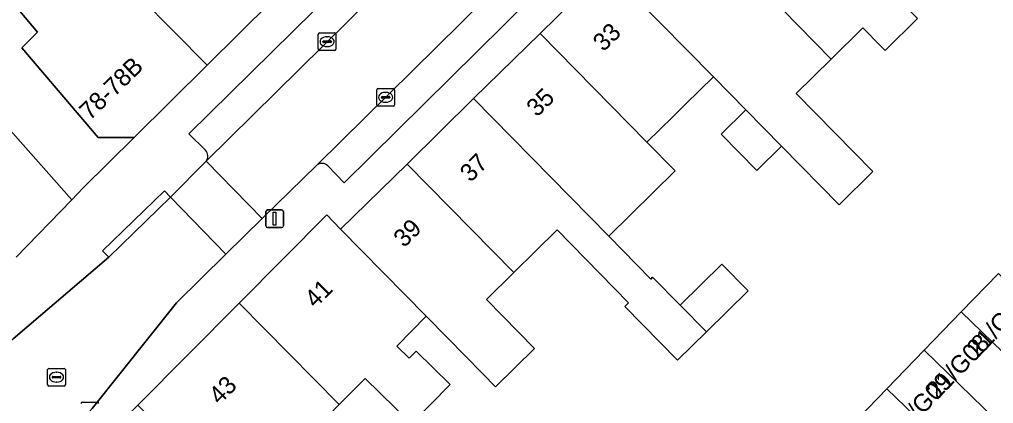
# Model space of a CAD drawing. Extents: x 161771 to 163125, y 382475 to 383179.
# Drawn here: x 162062.6 to 162117.7, y 382823.2 to 382844.8 of the extents above; entities that cross this region are included whole.
import ezdxf

# ---------------------------------------------------------------- set-up
doc = ezdxf.new("R2010")
doc.units = 0
for name, color, linetype in [('IMGEO_Erf', 7, 'Continuous'), ('IMGEO_Kolk', 7, 'Continuous'), ('IMGEO_Lichtmast', 7, 'Continuous'), ('IMGEO_Pand', 7, 'Continuous'), ('IMGEO_Pand_nummerreeks', 7, 'Continuous'), ('IMGEO_Parkeervlak_open', 7, 'Continuous'), ('IMGEO_Rijbaan_lokaal_open', 7, 'Continuous'), ('IMGEO_Rioolput', 7, 'Continuous'), ('IMGEO_Voetpad_open', 7, 'Continuous')]:
    doc.layers.add(name, color=color, linetype=linetype)

msp = doc.modelspace()

# ---------------------------------------------------------------- linework, layer by layer
at = {"layer": 'IMGEO_Erf'}
for points in [[(162113.38, 382844.885), (162111.547, 382843.082), (162111.318, 382843.315), (162110.293, 382844.357), (162108.504, 382842.598), (162106.524, 382840.651), (162110.855, 382836.245), (162108.951, 382834.372), (162105.702, 382837.677), (162104.308, 382836.306), (162102.292, 382838.357), (162103.687, 382839.728), (162101.847, 382841.6), (162100.269, 382840.049), (162099.555, 382839.347), (162098.093, 382837.91), (162099.692, 382836.284), (162095.938, 382832.594), (162098.309, 382830.181), (162098.415, 382830.285), (162099.965, 382828.709), (162102.324, 382831.028), (162103.811, 382829.516), (162101.452, 382827.196), (162099.825, 382825.597), (162096.841, 382828.632), (162097.058, 382828.845), (162093.023, 382832.951), (162090.572, 382830.541), (162089.027, 382829.023), (162091.74, 382826.264), (162089.539, 382824.1), (162088.822, 382824.829), (162086.826, 382826.859), (162085.616, 382828.08), (162083.958, 382826.393), (162084.656, 382825.708), (162085.051, 382826.11), (162086.976, 382824.219), (162084.793, 382821.995), (162083.005, 382823.751), (162082.17, 382824.571), (162080.711, 382823.085)], [(162062.458, 382831.409), (162065.602, 382834.655), (162057.62, 382843.655)], [(162109.547, 382821.814), (162111.646, 382823.985), (162113.746, 382826.157), (162115.845, 382828.328), (162117.944, 382830.5)]]:
    msp.add_lwpolyline(points, dxfattribs=at)
at = {"layer": 'IMGEO_Kolk'}
for p, q in [((162079.602, 382844.084), (162080.454, 382844.084)), ((162079.527, 382843.158), (162079.527, 382844.01)), ((162079.786, 382843.578), (162079.786, 382843.59)), ((162080.224, 382843.541), (162079.826, 382843.541)), ((162079.829, 382843.627), (162080.227, 382843.627)), ((162080.015, 382843.864), (162080.04, 382843.864)), ((162080.27, 382843.59), (162080.27, 382843.578)), ((162080.528, 382844.01), (162080.528, 382843.158)), ((162080.454, 382843.084), (162079.602, 382843.084)), ((162080.038, 382843.304), (162080.013, 382843.304)), ((162082.833, 382840.017), (162082.833, 382840.869)), ((162082.908, 382840.943), (162083.76, 382840.943)), ((162083.834, 382840.869), (162083.834, 382840.017)), ((162083.092, 382840.437), (162083.092, 382840.449)), ((162083.53, 382840.4), (162083.132, 382840.4)), ((162083.135, 382840.486), (162083.533, 382840.486)), ((162083.321, 382840.723), (162083.346, 382840.723)), ((162083.576, 382840.449), (162083.576, 382840.437)), ((162083.76, 382839.943), (162082.908, 382839.943)), ((162083.344, 382840.163), (162083.319, 382840.163)), ((162066.196, 382823.224), (162067.048, 382823.224))]:
    msp.add_line(p, q, dxfattribs=at)
for points in [[(162079.602, 382844.084), (162080.454, 382844.084)], [(162079.527, 382843.158), (162079.527, 382844.01)], [(162080.528, 382844.01), (162080.528, 382843.158)], [(162080.454, 382843.084), (162079.602, 382843.084)], [(162082.833, 382840.017), (162082.833, 382840.869)], [(162082.908, 382840.943), (162083.76, 382840.943)], [(162083.834, 382840.869), (162083.834, 382840.017)], [(162083.76, 382839.943), (162082.908, 382839.943)], [(162066.196, 382823.224), (162067.048, 382823.224)]]:
    msp.add_lwpolyline(points, dxfattribs=at)
for centre, radius, start, end in [((162079.604, 382844.008), 0.0765, 91.552, 178.448), ((162079.604, 382844.008), 0.0765, 91.552, 178.448), ((162080.452, 382844.008), 0.0765, 1.552, 88.448), ((162080.452, 382844.008), 0.0765, 1.552, 88.448), ((162079.826, 382843.587), 0.0403, 85.8775, 175.7526), ((162079.823, 382843.577), 0.0366, 178.938, 274.7102), ((162080.227, 382843.584), 0.043, 264.8664, 352.4533), ((162080.231, 382843.589), 0.0386, 1.7309, 96.639), ((162079.604, 382843.16), 0.0765, 181.552, 268.448), ((162079.604, 382843.16), 0.0765, 181.552, 268.448), ((162080.452, 382843.16), 0.0765, 271.552, 358.448), ((162080.452, 382843.16), 0.0765, 271.552, 358.448), ((162082.91, 382840.867), 0.0765, 91.552, 178.448), ((162082.91, 382840.867), 0.0765, 91.552, 178.448), ((162083.758, 382840.867), 0.0765, 1.552, 88.448), ((162083.758, 382840.867), 0.0765, 1.552, 88.448), ((162083.132, 382840.446), 0.0403, 85.8775, 175.7526), ((162083.129, 382840.436), 0.0366, 178.938, 274.7102), ((162083.533, 382840.443), 0.043, 264.8664, 352.4533), ((162083.537, 382840.448), 0.0386, 1.7309, 96.639), ((162082.91, 382840.019), 0.0765, 181.552, 268.448), ((162082.91, 382840.019), 0.0765, 181.552, 268.448), ((162083.758, 382840.019), 0.0765, 271.552, 358.448), ((162083.758, 382840.019), 0.0765, 271.552, 358.448), ((162066.198, 382823.148), 0.0765, 91.552, 178.448), ((162066.198, 382823.148), 0.0765, 91.552, 178.448), ((162067.046, 382823.148), 0.0765, 1.552, 88.448), ((162067.046, 382823.148), 0.0765, 1.552, 88.448)]:
    msp.add_arc(centre, radius, start, end, dxfattribs=at)
for centre, major_axis, ratio, start_param, end_param in [((162080.014, 382843.584), (-0.387, 0.002), 0.722429, 4.712389, 7.853982), ((162080.039, 382843.584), (-0.39, 0.002), 0.717154, 1.570796, 4.712389), ((162083.32, 382840.443), (-0.387, 0.002), 0.722429, 4.712389, 7.853982), ((162083.345, 382840.443), (-0.39, 0.002), 0.717154, 1.570796, 4.712389)]:
    msp.add_ellipse(centre, major_axis=major_axis, ratio=ratio, start_param=start_param, end_param=end_param, dxfattribs=at)
at = {"layer": 'IMGEO_Lichtmast'}
for p, q in [((162076.566, 382833.188), (162076.566, 382833.988)), ((162076.566, 382833.988), (162076.566, 382833.188)), ((162076.666, 382834.088), (162077.456, 382834.088)), ((162077.456, 382834.088), (162076.666, 382834.088)), ((162077.556, 382833.988), (162077.556, 382833.188)), ((162077.556, 382833.188), (162077.556, 382833.988)), ((162077.456, 382833.088), (162076.666, 382833.088)), ((162076.666, 382833.088), (162077.456, 382833.088))]:
    msp.add_line(p, q, dxfattribs=at)
msp.add_lwpolyline([(162076.986, 382833.963), (162077.136, 382833.963), (162077.136, 382833.213), (162076.986, 382833.213), (162076.986, 382833.963)], dxfattribs=at)
for centre, start, end in [((162076.666, 382833.988), 90, 180), ((162076.666, 382833.988), 90, 180), ((162077.456, 382833.988), 0, 90), ((162077.456, 382833.988), 360, 90), ((162076.666, 382833.188), 180, 270), ((162076.666, 382833.188), 180, 270), ((162077.456, 382833.188), 270, 0), ((162077.456, 382833.188), 270, 0)]:
    msp.add_arc(centre, 0.1, start, end, dxfattribs=at)
at = {"layer": 'IMGEO_Pand'}
for points in [[(162065.515, 382857.305), (162065.398, 382857.189), (162063.247, 382855.061), (162064.598, 382853.695), (162068.923, 382849.322), (162067.582, 382847.995), (162073.253, 382842.261), (162076.859, 382845.833)], [(162109.387, 382848.947), (162103.319, 382855.121), (162099.563, 382851.432), (162105.593, 382845.298), (162105.724, 382845.426), (162108.504, 382842.598), (162110.293, 382844.357), (162111.318, 382843.315), (162111.547, 382843.082), (162113.38, 382844.885), (162111.383, 382846.916)], [(162067.582, 382847.995), (162066.501, 382846.927), (162061.338, 382852.148), (162059.301, 382850.566), (162058.654, 382850.064), (162063.668, 382844.124), (162062.776, 382843.242), (162067.09, 382838.181), (162069.123, 382838.17), (162073.253, 382842.261)], [(162099.563, 382851.432), (162095.808, 382847.744), (162101.847, 382841.6), (162103.687, 382839.728), (162105.702, 382837.677), (162108.951, 382834.372), (162110.855, 382836.245), (162106.524, 382840.651), (162108.504, 382842.598), (162105.724, 382845.426), (162105.593, 382845.298)], [(162095.808, 382847.744), (162092.053, 382844.055), (162098.093, 382837.91), (162099.555, 382839.347), (162100.269, 382840.049), (162101.847, 382841.6)], [(162092.053, 382844.055), (162088.298, 382840.366), (162095.938, 382832.594), (162099.692, 382836.284), (162098.093, 382837.91)], [(162095.938, 382832.594), (162088.298, 382840.366), (162084.542, 382836.676), (162090.572, 382830.541), (162093.023, 382832.951), (162097.058, 382828.845), (162096.841, 382828.632), (162099.825, 382825.597), (162101.452, 382827.196), (162099.965, 382828.709), (162098.415, 382830.285), (162098.309, 382830.181)], [(162103.687, 382839.728), (162102.292, 382838.357), (162104.308, 382836.306), (162105.702, 382837.677)], [(162085.616, 382828.08), (162086.826, 382826.859), (162088.822, 382824.829), (162089.539, 382824.1), (162091.74, 382826.264), (162089.027, 382829.023), (162090.572, 382830.541), (162084.542, 382836.676), (162080.789, 382832.99)], [(162080.711, 382823.085), (162082.17, 382824.571), (162083.005, 382823.751), (162084.793, 382821.995), (162086.976, 382824.219), (162085.051, 382826.11), (162084.656, 382825.708), (162083.958, 382826.393), (162085.616, 382828.08), (162080.789, 382832.99), (162080.004, 382833.8), (162075.068, 382828.825)], [(162099.965, 382828.709), (162101.452, 382827.196), (162103.811, 382829.516), (162102.324, 382831.028)], [(162117.944, 382830.5), (162115.845, 382828.328), (162120.542, 382823.787), (162121.84, 382825.129), (162122.642, 382825.958)], [(162079.484, 382821.835), (162080.711, 382823.085), (162075.068, 382828.825), (162069.342, 382823.052), (162075.127, 382817.372), (162078.832, 382813.734), (162078.981, 382813.886), (162075.266, 382817.535), (162077.268, 382819.574), (162079.834, 382817.054), (162082.051, 382819.313)], [(162115.845, 382828.328), (162113.746, 382826.157), (162118.443, 382821.615), (162120.542, 382823.787)], [(162113.746, 382826.157), (162111.646, 382823.985), (162116.344, 382819.444), (162118.443, 382821.615)], [(162111.646, 382823.985), (162109.547, 382821.814), (162114.244, 382817.272), (162116.344, 382819.444)]]:
    msp.add_lwpolyline(points, close=True, dxfattribs=at)
at = {"layer": 'IMGEO_Parkeervlak_open'}
for points in [[(162115.73, 382880.726), (162113.309, 382878.734), (162111.818, 382877.391), (162110.38, 382876.039), (162100.696, 382866.43), (162095.716, 382861.519), (162072.223, 382838.379), (162073.15, 382837.45)], [(162073.189, 382836.841), (162111.483, 382874.584)], [(162114.584, 382871.275), (162079.466, 382836.63)], [(162080.061, 382836.564), (162080.997, 382835.618), (162100.531, 382854.92), (162099.483, 382855.942), (162102.502, 382858.953), (162103.577, 382857.891), (162115.52, 382869.741), (162114.637, 382870.659)]]:
    msp.add_lwpolyline(points, dxfattribs=at)
for centre, radius, start, end in [((162072.841, 382837.124), 0.449, 320.8126, 46.5157), ((162079.727, 382836.27), 0.445, 41.4113, 125.9295)]:
    msp.add_arc(centre, radius, start, end, dxfattribs=at)
at = {"layer": 'IMGEO_Rijbaan_lokaal_open'}
msp.add_lwpolyline([(162111.483, 382874.584), (162073.189, 382836.841), (162076.363, 382833.597), (162079.466, 382836.63), (162114.584, 382871.275), (162115.399, 382872.051), (162118.138, 382874.552), (162123.306, 382878.903), (162125.393, 382880.431), (162135.365, 382887.723), (162132.776, 382891.432), (162121.927, 382883.49)], dxfattribs=at)
for points in [[(162058.654, 382850.064), (162059.301, 382850.566), (162058.578, 382851.531), (162059.352, 382852.078), (162059.305, 382852.135), (162058.342, 382853.296), (162054.992, 382857.335), (162054.411, 382858.09), (162052.063, 382856.285), (162049.31, 382859.864), (162046.448, 382857.555), (162049.956, 382853.511), (162057.62, 382843.655), (162065.602, 382834.655), (162066.249, 382835.323), (162069.123, 382838.17), (162067.09, 382838.181), (162062.776, 382843.242), (162063.668, 382844.124)], [(162073.189, 382836.841), (162071.188, 382834.811), (162074.309, 382831.578), (162076.363, 382833.597)], [(162050.138, 382804.936), (162052.396, 382807.356), (162053.317, 382808.296), (162066.601, 382822.699), (162066.75, 382822.87), (162071.513, 382828.84), (162074.309, 382831.578), (162071.188, 382834.811), (162067.689, 382831.412), (162062.286, 382826.805), (162061.907, 382826.409), (162026.538, 382788.136), (162025.06, 382786.542), (162017.123, 382778.034), (162016.666, 382777.602), (162020.985, 382773.585), (162021.432, 382774.044), (162025.583, 382778.478), (162031.126, 382784.345), (162032.929, 382786.229), (162035.793, 382789.231), (162043.321, 382797.573), (162047.591, 382802.152)]]:
    msp.add_lwpolyline(points, close=True, dxfattribs=at)
at = {"layer": 'IMGEO_Rioolput'}
for p, q in [((162064.239, 382824.21), (162064.239, 382825.062)), ((162064.314, 382825.136), (162065.166, 382825.136)), ((162064.727, 382824.916), (162064.752, 382824.916)), ((162065.24, 382825.062), (162065.24, 382824.21)), ((162064.498, 382824.63), (162064.498, 382824.642)), ((162064.936, 382824.593), (162064.538, 382824.593)), ((162064.541, 382824.679), (162064.939, 382824.679)), ((162064.75, 382824.356), (162064.725, 382824.356)), ((162064.982, 382824.642), (162064.982, 382824.63)), ((162065.166, 382824.136), (162064.314, 382824.136))]:
    msp.add_line(p, q, dxfattribs=at)
for points in [[(162064.239, 382824.21), (162064.239, 382825.062)], [(162064.314, 382825.136), (162065.166, 382825.136)], [(162065.24, 382825.062), (162065.24, 382824.21)], [(162065.166, 382824.136), (162064.314, 382824.136)]]:
    msp.add_lwpolyline(points, dxfattribs=at)
for centre, radius, start, end in [((162064.316, 382825.06), 0.0765, 91.552, 178.448), ((162064.316, 382825.06), 0.0765, 91.552, 178.448), ((162065.164, 382825.06), 0.0765, 1.552, 88.448), ((162065.164, 382825.06), 0.0765, 1.552, 88.448), ((162064.538, 382824.639), 0.0403, 85.8775, 175.7526), ((162064.535, 382824.629), 0.0366, 178.938, 274.7102), ((162064.939, 382824.636), 0.043, 264.8664, 352.4533), ((162064.943, 382824.641), 0.0386, 1.7309, 96.639), ((162064.316, 382824.212), 0.0765, 181.552, 268.448), ((162064.316, 382824.212), 0.0765, 181.552, 268.448), ((162065.164, 382824.212), 0.0765, 271.552, 358.448), ((162065.164, 382824.212), 0.0765, 271.552, 358.448)]:
    msp.add_arc(centre, radius, start, end, dxfattribs=at)
for centre, major_axis, ratio, start_param, end_param in [((162064.726, 382824.636), (-0.387, 0.002), 0.722429, 4.712389, 7.853982), ((162064.751, 382824.636), (-0.39, 0.002), 0.717154, 1.570796, 4.712389)]:
    msp.add_ellipse(centre, major_axis=major_axis, ratio=ratio, start_param=start_param, end_param=end_param, dxfattribs=at)
at = {"layer": 'IMGEO_Voetpad_open'}
for points in [[(162171.48, 382926.845), (162148.274, 382908.294), (162143.255, 382904.278), (162141.717, 382903.048), (162140.307, 382901.917), (162136.406, 382898.79), (162134.86, 382897.546), (162133.454, 382896.443), (162119.361, 382885.166), (162098.181, 382868.21), (162098.069, 382868.327), (162097.563, 382867.829), (162093.939, 382864.262), (162094.574, 382863.381), (162091.459, 382860.295), (162087.763, 382856.634), (162084.218, 382853.122), (162080.644, 382849.582), (162076.859, 382845.833), (162073.253, 382842.261), (162069.123, 382838.17), (162066.249, 382835.323), (162065.602, 382834.655), (162062.458, 382831.409)], [(162073.15, 382837.45), (162072.223, 382838.379), (162095.716, 382861.519), (162095.365, 382861.875), (162100.345, 382866.786), (162100.696, 382866.43), (162110.38, 382876.039), (162111.818, 382877.391), (162113.309, 382878.734), (162115.73, 382880.726), (162115.415, 382881.113), (162120.902, 382885.587), (162121.217, 382885.2), (162134.067, 382894.565), (162134.817, 382893.501)], [(162114.637, 382870.659), (162115.52, 382869.741), (162103.577, 382857.891), (162100.531, 382854.92), (162080.997, 382835.618), (162080.061, 382836.564)], [(162059.463, 382811.187), (162062.919, 382814.932), (162062.347, 382815.889), (162063.959, 382817.626), (162069.342, 382823.052), (162075.068, 382828.825), (162080.004, 382833.8), (162080.789, 382832.99), (162084.542, 382836.676), (162088.298, 382840.366), (162092.053, 382844.055), (162095.808, 382847.744)], [(162079.466, 382836.63), (162076.363, 382833.597), (162074.309, 382831.578), (162071.513, 382828.84), (162066.75, 382822.87), (162066.601, 382822.699), (162053.317, 382808.296)], [(162061.907, 382826.409), (162062.286, 382826.805), (162067.689, 382831.412), (162067.341, 382831.77), (162070.84, 382835.169), (162071.188, 382834.811), (162073.189, 382836.841)]]:
    msp.add_lwpolyline(points, dxfattribs=at)
msp.add_lwpolyline([(162071.188, 382834.811), (162070.84, 382835.169), (162067.341, 382831.77), (162067.689, 382831.412)], close=True, dxfattribs=at)
for centre, radius, start, end in [((162072.841, 382837.124), 0.449, 320.8126, 46.5157), ((162079.727, 382836.27), 0.445, 41.4113, 125.9295)]:
    msp.add_arc(centre, radius, start, end, dxfattribs=at)

# ---------------------------------------------------------------- texts
at = {"layer": 'IMGEO_Pand_nummerreeks'}
for s, rotation, p in [('33', 44.4902, (162095.64, 382842.979)), ('78-78B', 44.167, (162066.623, 382839.098)), ('35', 44.4902, (162091.885, 382839.291)), ('37', 44.4902, (162088.129, 382835.601)), ('39', 44.4889, (162084.374, 382831.914)), ('41', 45.2294, (162079.362, 382828.496)), ('21/G07', 45.9684, (162116.778, 382825.696)), ('21/G08', 45.9684, (162114.492, 382823.332)), ('21/G09', 45.9684, (162112.383, 382821.15)), ('43', 45.2293, (162073.952, 382823.041))]:
    msp.add_text(s, height=1, rotation=rotation, dxfattribs=at).set_placement(p)

doc.saveas('drawing.dxf')
